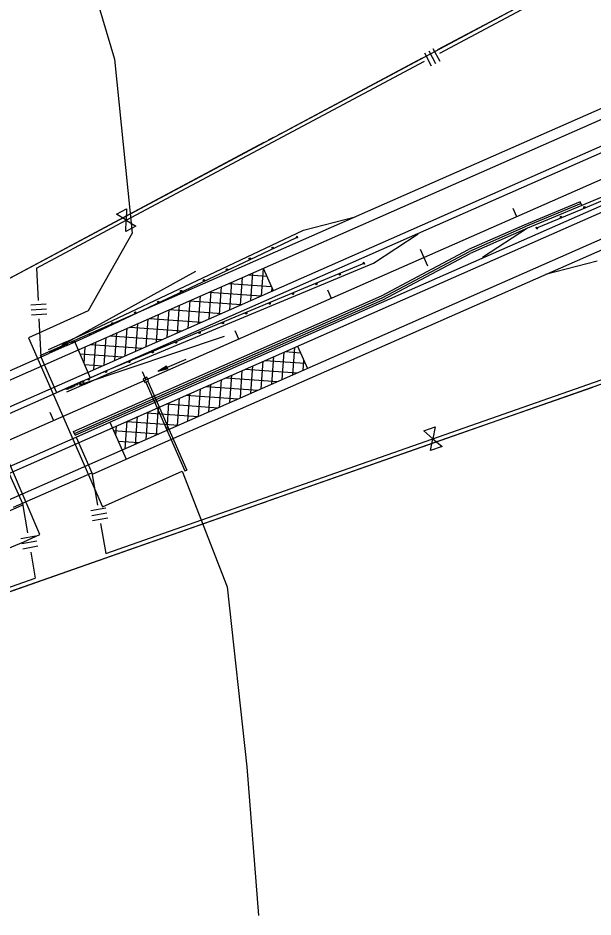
# Model space of a CAD drawing. Extents: x 192699 to 285914, y 194342 to 233219.
# Drawn here: x 245023 to 245592, y 222498 to 223386 of the extents above; entities that cross this region are included whole.
import ezdxf

# ---------------------------------------------------------------- set-up
doc = ezdxf.new("R2010")
doc.units = 0
for name, color, linetype in [('CENT LINE', 7, 'Continuous'), ('CONCRETE', 7, 'Continuous'), ('DRAINAGE', 7, 'Continuous'), ('DRAINAGE ARROWS', 7, 'Continuous'), ('Flood Plain', 7, 'Continuous'), ('GUARDRAIL', 7, 'Continuous'), ('PAVEMENT TRANSITION', 7, 'Continuous'), ('R-W - CofA', 7, 'Continuous'), ('R_Draft', 7, 'Continuous'), ('R_Proposed Guardrail', 7, 'Continuous'), ('R_Water Annot', 7, 'Continuous'), ('ROAD', 7, 'Continuous'), ('SHOULDER', 7, 'Continuous'), ('STATIONING1', 7, 'Continuous'), ('WRSF', 7, 'Continuous')]:
    doc.layers.add(name, color=color, linetype=linetype)

msp = doc.modelspace()

# ---------------------------------------------------------------- linework, layer by layer
at = {"layer": 'CENT LINE'}
msp.add_line((229622.3, 216190.67), (246993.06, 223840.02), dxfattribs=at)
at = {"layer": 'CONCRETE'}
for p, q in [((245579.04, 223204.28), (245523.67, 223181.16)), ((245580.58, 223200.59), (245579.04, 223204.28)), ((245523.67, 223181.16), (245468.76, 223156.98)), ((245526.8, 223178.17), (245470.16, 223153.23)), ((245382.55, 223111.15), (245468.76, 223156.98)), ((245383.95, 223107.4), (245470.16, 223153.23)), ((245078.41, 222977.22), (245382.55, 223111.15)), ((245080.02, 222973.56), (245383.95, 223107.4)), ((245080.02, 222973.56), (245078.41, 222977.22))]:
    msp.add_line(p, q, dxfattribs=at)
at = {"layer": 'DRAINAGE'}
msp.add_lwpolyline([(245148.84, 223025.72), (245152.5, 223027.33), (245150.88, 223030.99), (245147.22, 223029.38)], close=True, dxfattribs=at)
for points in [[(245149.75, 223026.12), (245188.44, 222938.26)], [(245151.58, 223026.93), (245190.27, 222939.07)], [(245188.44, 222938.26), (245190.27, 222939.07)]]:
    msp.add_lwpolyline(points, dxfattribs=at)
at = {"layer": 'DRAINAGE ARROWS'}
for p, q in [((245170.22, 223041.78), (245161.67, 223036.37)), ((245171.43, 223039.04), (245161.67, 223036.37)), ((245170.32, 223041.55), (245163.2, 223037.05)), ((245171.33, 223039.27), (245163.2, 223037.05)), ((245170.42, 223041.32), (245164.78, 223037.74)), ((245171.22, 223039.5), (245164.78, 223037.74)), ((245170.52, 223041.09), (245166.3, 223038.41)), ((245171.12, 223039.73), (245166.3, 223038.41)), ((245170.62, 223040.86), (245167.85, 223039.1)), ((245171.02, 223039.97), (245167.85, 223039.1)), ((245170.73, 223040.63), (245169.38, 223039.77)), ((245170.92, 223040.2), (245169.38, 223039.77)), ((245171.43, 223039.04), (245170.22, 223041.78))]:
    msp.add_line(p, q, dxfattribs=at)
at = {"layer": 'Flood Plain'}
for points in [[(245071.28, 223504.79), (245118.62, 223344.95), (245136.37, 223173.28), (245092.9, 223096.44), (245033.72, 223069.84), (245106.79, 222902.87)], [(244698.75, 222315.5), (244725.54, 222640.87), (244750.91, 222752.36), (245029.14, 222868.34), (245044.99, 222875.39), (244973.23, 223042.67)], [(245106.79, 222902.87), (245185.64, 222937.93), (245230.08, 222823.88), (245249.4, 222646.05), (245261, 222499.14)]]:
    msp.add_lwpolyline(points, dxfattribs=at)
at = {"layer": 'GUARDRAIL'}
for p, q in [((245066.82, 223062.43), (245199.1, 223135.6)), ((245084.07, 223023.25), (245227.36, 223071.43))]:
    msp.add_line(p, q, dxfattribs=at)
at = {"layer": 'PAVEMENT TRANSITION'}
for p, q in [((245253.62, 223106.82), (245255.57, 223133.91)), ((245263.97, 223111.38), (245265.91, 223138.27)), ((245265.83, 223138.43), (245275.51, 223116.46)), ((245231.94, 223123.5), (245273.73, 223120.5)), ((245232.91, 223097.71), (245234.86, 223124.79)), ((245243.26, 223102.27), (245245.21, 223129.35)), ((245251.51, 223132.12), (245269.17, 223130.85)), ((245212.2, 223088.59), (245214.15, 223115.67)), ((245212.37, 223114.89), (245263.56, 223111.2)), ((245222.56, 223093.15), (245224.5, 223120.23)), ((245274.33, 223115.94), (245274.52, 223118.7)), ((245191.49, 223079.47), (245193.44, 223106.55)), ((245192.8, 223106.27), (245243.99, 223102.58)), ((245201.85, 223084.03), (245203.8, 223111.11)), ((245170.78, 223070.35), (245172.73, 223097.43)), ((245173.24, 223097.65), (245224.42, 223093.97)), ((245181.14, 223074.91), (245183.09, 223101.99)), ((245150.08, 223061.23), (245152.03, 223088.31)), ((245153.67, 223089.03), (245204.85, 223085.35)), ((245160.43, 223065.79), (245162.38, 223092.87)), ((245129.37, 223052.11), (245131.32, 223079.19)), ((245134.1, 223080.42), (245185.28, 223076.73)), ((245139.72, 223056.67), (245141.67, 223083.75)), ((245114.53, 223071.8), (245165.71, 223068.12)), ((245119.01, 223047.55), (245120.96, 223074.63)), ((245094.96, 223063.18), (245146.14, 223059.5)), ((245098.31, 223038.43), (245100.26, 223065.51)), ((245108.66, 223042.99), (245110.61, 223070.07)), ((245299.69, 223061.55), (245309.36, 223039.59)), ((245084.52, 223053.91), (245126.57, 223050.88)), ((245088.71, 223044.4), (245089.9, 223060.95)), ((245284.56, 223028.67), (245286.51, 223055.75)), ((245287.36, 223056.12), (245302.56, 223055.03)), ((245294.92, 223033.23), (245296.87, 223060.31)), ((245263.85, 223019.55), (245265.8, 223046.63)), ((245267.79, 223047.51), (245307.12, 223044.68)), ((245274.21, 223024.11), (245276.16, 223051.19)), ((245305.27, 223037.79), (245305.96, 223047.31)), ((245089.08, 223043.55), (245107, 223042.26)), ((245243.15, 223010.43), (245245.1, 223037.51)), ((245248.22, 223038.89), (245299.41, 223035.21)), ((245253.5, 223014.99), (245255.45, 223042.07)), ((245222.44, 223001.31), (245224.39, 223028.39)), ((245228.65, 223030.27), (245279.84, 223026.59)), ((245232.79, 223005.87), (245234.74, 223032.95)), ((245201.73, 222992.19), (245203.68, 223019.27)), ((245209.09, 223021.65), (245260.27, 223017.97)), ((245212.08, 222996.75), (245214.03, 223023.83)), ((245181.02, 222983.07), (245182.97, 223010.16)), ((245189.52, 223013.04), (245240.7, 223009.35)), ((245191.38, 222987.63), (245193.33, 223014.71)), ((245160.31, 222973.95), (245162.26, 223001.04)), ((245169.95, 223004.42), (245221.13, 223000.74)), ((245170.67, 222978.51), (245172.62, 223005.6)), ((245139.61, 222964.84), (245141.56, 222991.92)), ((245149.96, 222969.4), (245151.91, 222996.48)), ((245150.38, 222995.8), (245201.56, 222992.12)), ((245120.14, 222973.01), (245120.85, 222982.8)), ((245129.25, 222960.28), (245131.2, 222987.36)), ((245130.81, 222987.19), (245181.99, 222983.5)), ((245117.91, 222978.09), (245162.42, 222974.88)), ((245122.47, 222967.73), (245142.85, 222966.27))]:
    msp.add_line(p, q, dxfattribs=at)
at = {"layer": 'R-W - CofA'}
for p, q in [((245433.47, 223355.66), (245440.22, 223343)), ((245425.03, 223351.16), (245431.78, 223338.5)), ((245429.25, 223353.41), (245436, 223340.75)), ((245120.77, 223191.91), (245130.71, 223197.21)), ((245130.71, 223197.21), (245130.33, 223185.95)), ((245130.33, 223185.95), (245120.77, 223191.91)), ((245129.94, 223174.69), (245130.33, 223185.95)), ((245130.33, 223185.95), (245139.89, 223179.99)), ((245139.89, 223179.99), (245129.94, 223174.69)), ((245036.12, 223102.49), (245051.28, 223103.47)), ((245036.45, 223097.44), (245051.61, 223098.42)), ((245036.77, 223092.39), (245051.93, 223093.36)), ((245424.39, 222977.84), (245435.65, 222981.79)), ((245435.65, 222981.79), (245433.43, 222970.07)), ((245433.43, 222970.07), (245424.39, 222977.84)), ((245431.22, 222958.34), (245433.43, 222970.07)), ((245433.43, 222970.07), (245442.48, 222962.29)), ((245442.48, 222962.29), (245431.22, 222958.34)), ((245095.39, 222899.19), (245110.35, 222901.88)), ((245096.29, 222894.21), (245111.24, 222896.9)), ((245097.18, 222889.23), (245112.14, 222891.92)), ((245026.24, 222871.46), (245041.19, 222874.15)), ((245027.14, 222866.48), (245042.09, 222869.16)), ((245028.03, 222861.49), (245042.98, 222864.18))]:
    msp.add_line(p, q, dxfattribs=at)
for points in [[(240059.87, 220939.91), (241158.1, 221423.52), (241253.65, 221454.67), (244822.91, 223026.43), (245648.39, 223466.42)], [(245440.22, 223351.13), (245652.51, 223464.28)], [(245438.42, 223354.5), (245571.72, 223425.55)], [(245289.94, 223275.36), (245423.23, 223346.41)], [(245135.3, 223188.6), (245425.03, 223343.03)], [(245271.08, 223265.31), (245276.22, 223268.05)], [(245280.51, 223270.33), (245285.65, 223273.08)], [(245133.5, 223191.97), (245266.79, 223263.02)], [(244995.23, 223118.28), (245133.5, 223191.97)], [(245041.73, 223138.72), (245135.3, 223188.6)], [(239985.65, 220612.2), (240172.71, 220683.65), (241545.51, 221288.18), (241632.99, 221337.63), (244927.69, 222788.48), (245779.58, 223087.12), (245926.01, 223151.61)], [(245041.73, 223138.72), (245043.28, 223106.54)], [(245044.15, 223088.54), (245045.97, 223050.9)], [(245439.06, 222972.04), (245767.1, 223087.04)], [(245440.4, 222968.22), (245591.32, 223021.12)], [(245110.07, 222856.7), (245439.06, 222972.04)], [(245283.86, 222913.34), (245440.4, 222968.22)], [(245096.34, 222936.49), (245101.87, 222904.39)], [(245273.18, 222909.59), (245279.01, 222911.64)], [(245027.7, 222906.27), (245032.72, 222877.1)], [(245157.4, 222869.01), (245257.65, 222904.15)], [(245262.51, 222905.85), (245268.33, 222907.89)], [(245104.97, 222886.33), (245110.07, 222856.7)], [(244999.4, 222813.62), (245157.4, 222869.02)], [(245036.02, 222857.96), (245040.43, 222832.29)], [(244764.89, 222721.21), (244926.21, 222792.24), (245040.43, 222832.29)]]:
    msp.add_lwpolyline(points, dxfattribs=at)
at = {"layer": 'R_Draft'}
for p, q in [((245305.55, 223176.05), (245356.75, 223189.44)), ((245206.07, 223129.09), (245305.55, 223176.05)), ((245252.78, 223147.27), (245298, 223168.62)), ((245299.14, 223170.26), (245298, 223168.62)), ((245299.99, 223168.45), (245298, 223168.62)), ((245299.99, 223168.45), (245299.14, 223170.26)), ((245094.5, 223072.56), (245252.78, 223147.27)), ((245595.84, 223145.58), (245544.65, 223132.19)), ((245093, 223075.73), (245206.07, 223129.09)), ((245070.25, 223065.54), (245093.07, 223075.76)), ((245071.68, 223062.35), (245094.5, 223072.56)), ((245070.25, 223065.54), (245053.14, 223057.88)), ((245071.68, 223062.35), (245054.57, 223054.68))]:
    msp.add_line(p, q, dxfattribs=at)
for centre in [(245275.09, 223158.63), (245252.49, 223147.97), (245229.86, 223137.28), (245207.25, 223126.61), (245184.64, 223115.94), (245162.04, 223105.27), (245139.43, 223094.6), (245116.82, 223083.93), (245094.21, 223073.26), (245068.52, 223061.75), (245071.38, 223063.03), (245077.08, 223065.58), (245055.69, 223056.01), (245057.11, 223056.64), (245058.54, 223057.28), (245059.97, 223057.92), (245061.39, 223058.56), (245062.82, 223059.2), (245065.67, 223060.48)]:
    msp.add_circle(centre, 0.75, dxfattribs=at)
at = {"layer": 'R_Proposed Guardrail'}
for p, q in [((245791.25, 223284.57), (245583.54, 223198.02)), ((245674.5, 223239.72), (245526.8, 223178.17)), ((245583.54, 223198.02), (245537.38, 223178.79)), ((245526.8, 223178.17), (245482.54, 223149.17)), ((245535.39, 223179.04), (245537.38, 223178.79)), ((245536.16, 223177.2), (245535.39, 223179.04)), ((245536.16, 223177.2), (245537.38, 223178.79)), ((245374.58, 223143.48), (245418.84, 223172.48)), ((245226.88, 223081.94), (245374.58, 223143.48)), ((245317.84, 223123.63), (245364, 223142.87)), ((245365.21, 223144.46), (245364, 223142.87)), ((245365.98, 223142.61), (245364, 223142.87)), ((245365.21, 223144.46), (245365.98, 223142.61)), ((245110.12, 223037.08), (245317.84, 223123.63)), ((245111.47, 223033.85), (245226.88, 223081.94)), ((245087.24, 223027), (245110.12, 223037.08)), ((245087.24, 223027), (245070.08, 223019.45)), ((245088.65, 223023.8), (245111.53, 223033.88)), ((245088.65, 223023.8), (245071.49, 223016.25))]:
    msp.add_line(p, q, dxfattribs=at)
for centre in [(245583.23, 223198.7), (245560.14, 223189.08), (245341.24, 223132.57), (245318.15, 223122.95), (245295.07, 223113.33), (245272.01, 223103.72), (245248.9, 223094.1), (245225.83, 223084.48), (245202.75, 223074.86), (245179.67, 223065.25), (245156.6, 223055.63), (245133.52, 223046.02), (245110.44, 223036.4), (245084.69, 223025.06), (245087.55, 223026.32), (245093.27, 223028.84), (245071.82, 223019.39), (245073.25, 223020.02), (245074.68, 223020.65), (245076.11, 223021.28), (245077.54, 223021.91), (245078.97, 223022.54), (245081.83, 223023.8)]:
    msp.add_circle(centre, 0.75, dxfattribs=at)
at = {"layer": 'R_Water Annot'}
for p, q in [((245189.12, 223048.49), (245161.67, 223036.37)), ((245170.22, 223041.78), (245161.67, 223036.37)), ((245171.43, 223039.04), (245161.67, 223036.37)), ((245170.32, 223041.55), (245163.2, 223037.05)), ((245171.33, 223039.27), (245163.2, 223037.05)), ((245170.42, 223041.32), (245164.78, 223037.74)), ((245171.22, 223039.5), (245164.78, 223037.74)), ((245170.52, 223041.09), (245166.3, 223038.41)), ((245171.12, 223039.73), (245166.3, 223038.41)), ((245170.62, 223040.86), (245167.85, 223039.1)), ((245171.02, 223039.97), (245167.85, 223039.1)), ((245170.73, 223040.63), (245169.38, 223039.77)), ((245170.92, 223040.2), (245169.38, 223039.77)), ((245171.43, 223039.04), (245170.22, 223041.78))]:
    msp.add_line(p, q, dxfattribs=at)
at = {"layer": 'ROAD'}
for p, q in [((239472.31, 220587.2), (246971.3, 223889.44)), ((229610.21, 216218.12), (246980.97, 223867.48)), ((229634.39, 216163.21), (247005.15, 223812.57)), ((239989.47, 220696.93), (247014.82, 223790.6)), ((245045.36, 223052.27), (245078.77, 223066.98)), ((245078.77, 223066.98), (245094.89, 223030.37)), ((244977.33, 223020.67), (245054.57, 223054.68)), ((245061.48, 223015.66), (245094.89, 223030.37)), ((244992.84, 222985.43), (245070.08, 223019.45)), ((245080.83, 222971.73), (245114.23, 222986.44)), ((245114.23, 222986.44), (245130.35, 222949.83)), ((245003.58, 222937.72), (245080.83, 222971.73)), ((245096.95, 222935.12), (245130.35, 222949.83)), ((245019.1, 222902.48), (245096.34, 222936.49)), ((244994.9, 222890.19), (245028.31, 222904.9))]:
    msp.add_line(p, q, dxfattribs=at)
for points in [[(245045.97, 223050.9), (245061.48, 223015.66)], [(245080.83, 222971.73), (245096.34, 222936.49)], [(245012.19, 222941.5), (245027.7, 222906.27)]]:
    msp.add_lwpolyline(points, dxfattribs=at)
at = {"layer": 'SHOULDER'}
for p, q in [((245078.77, 223066.98), (245771.03, 223371.82)), ((245094.89, 223030.37), (245787.15, 223335.21)), ((245114.23, 222986.44), (245806.49, 223291.28)), ((245130.35, 222949.83), (245822.61, 223254.67))]:
    msp.add_line(p, q, dxfattribs=at)
at = {"layer": 'STATIONING1'}
for points in [[(245512.31, 223197.8), (245515.94, 223189.56)], [(245420.79, 223157.49), (245428.05, 223141.02)], [(245329.27, 223117.19), (245332.9, 223108.96)], [(245237.75, 223076.89), (245241.38, 223068.66)], [(245146.23, 223036.59), (245149.86, 223028.36)], [(245054.71, 222996.29), (245058.34, 222988.05)]]:
    msp.add_lwpolyline(points, dxfattribs=at)
at = {"layer": 'WRSF'}
for p, q in [((245579.81, 223202.43), (245524.44, 223179.32)), ((245524.48, 223179.33), (245469.46, 223155.11)), ((245383.25, 223109.27), (245469.46, 223155.11)), ((245079.21, 222975.39), (245383.25, 223109.27))]:
    msp.add_line(p, q, dxfattribs=at)

doc.saveas('drawing.dxf')
